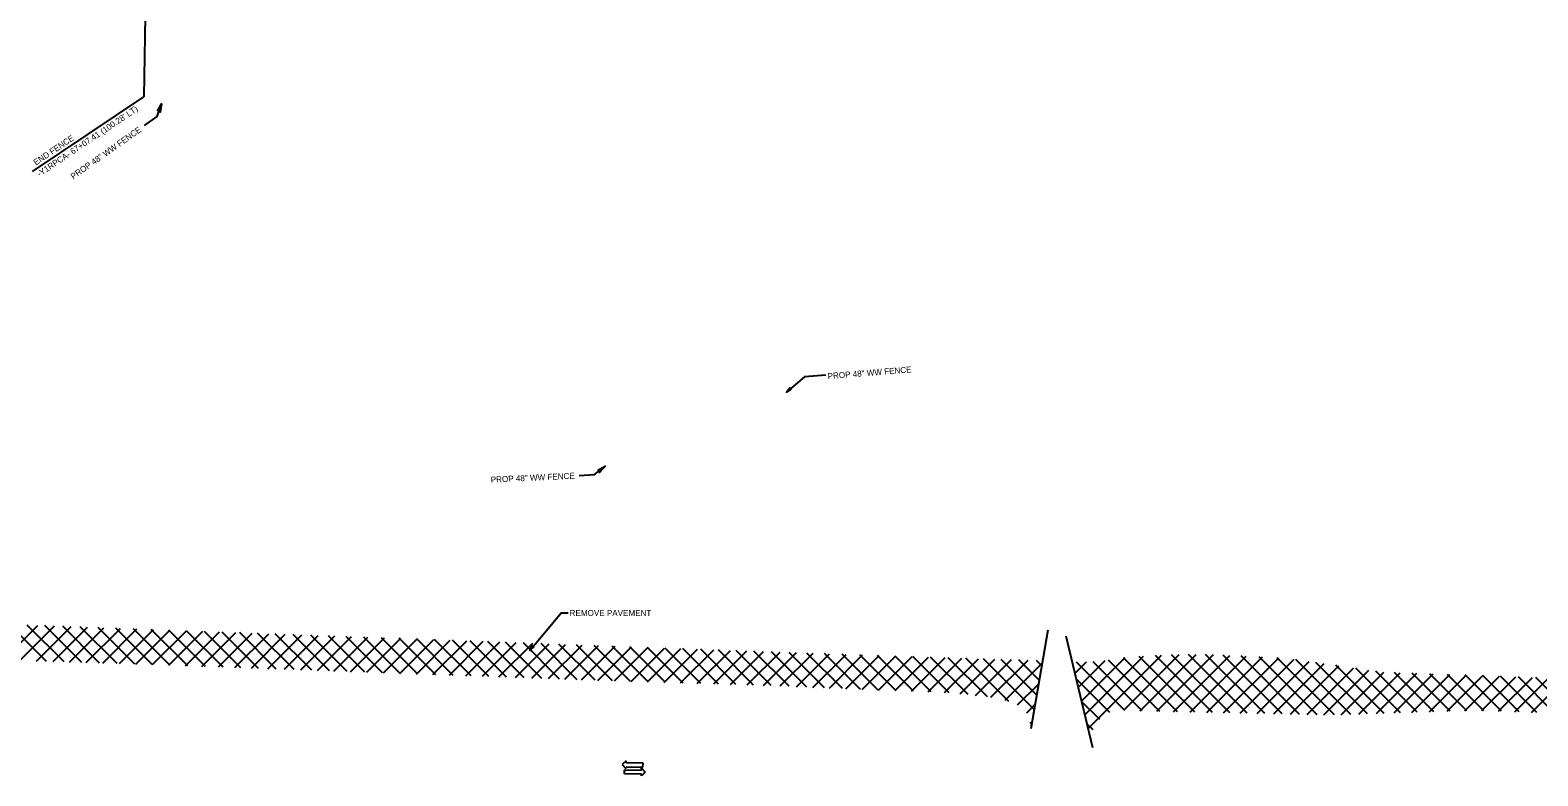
# Model space of a CAD drawing. Extents: x 2389694 to 2405615, y 547005 to 573532.
# Drawn here: x 2392357 to 2393606, y 552576 to 553193 of the extents above; entities that cross this region are included whole.
import ezdxf

# ---------------------------------------------------------------- set-up
doc = ezdxf.new("R2010")
doc.units = 0
for name, color, linetype in [('Old_Level_11', 7, 'Continuous'), ('Prop Dimension', 7, 'Continuous'), ('Prop Dimension Text', 7, 'Continuous'), ('Prop DSN Text', 7, 'Continuous'), ('Prop EOT', 7, 'Continuous'), ('Prop Hatching', 7, 'Continuous'), ('Prop Lane Arrow Through CELL', 7, 'Continuous')]:
    doc.layers.add(name, color=color, linetype=linetype)

# ---------------------------------------------------------------- blocks, each defined once
blk = doc.blocks.new('TERM')
at = {"layer": 'Old_Level_11'}
blk.add_lwpolyline([(-0.01375, 0.00225), (0, 0), (-0.01375, -0.0025), (-0.012, 0)], close=True, dxfattribs=at)

msp = doc.modelspace()

# ---------------------------------------------------------------- linework, layer by layer
at = {"layer": 'Prop Dimension'}
msp.add_lwpolyline([(2392770.9, 552679.5), (2392797.1, 552710.8), (2392802.7, 552710.8)], dxfattribs=at)
msp.add_lwpolyline([(2392774.4, 552682.5), (2392770.9, 552679.5), (2392773.2, 552683.5), (2392773.4, 552682.5)], close=True, dxfattribs=at)
at = {"layer": 'Prop DSN Text'}
for p, q in [((2392453.4, 553247.2), (2392451.5, 553138.1)), ((2392359.3, 553076.2), (2392451.5, 553138.1)), ((2392462.4, 553121.8), (2392466, 553132.4)), ((2392451.9, 553114.4), (2392462.4, 553121.8)), ((2392998.3, 552906.1), (2392983.4, 552893.6)), ((2393016.1, 552907.5), (2392998.3, 552906.1)), ((2392824.7, 552825.2), (2392833.4, 552832.2)), ((2392811.9, 552824.6), (2392824.7, 552825.2))]:
    msp.add_line(p, q, dxfattribs=at)
msp.add_lwpolyline([(2392987.4, 552895.9), (2392983.4, 552893.6), (2392986.4, 552897.1), (2392986.5, 552896.2)], close=True, dxfattribs=at)
at = {"layer": 'Prop EOT'}
for p, q in [((2393186.2, 552614.9), (2393200.2, 552696.7)), ((2393237.2, 552598.9), (2393215.1, 552691.4))]:
    msp.add_line(p, q, dxfattribs=at)
at = {"layer": 'Prop Hatching'}
for p, q in [((2392335.1, 552671.6), (2392363.8, 552700.3)), ((2392371, 552670.4), (2392340.3, 552701.1)), ((2392348.8, 552671.1), (2392377.5, 552699.8)), ((2392385.5, 552670), (2392354.9, 552700.6)), ((2392362.5, 552670.7), (2392391.2, 552699.3)), ((2392400.1, 552669.6), (2392369.6, 552700.1)), ((2392376.3, 552670.3), (2392404.8, 552698.8)), ((2392414.7, 552669.1), (2392384.3, 552699.6)), ((2392390, 552669.9), (2392418.5, 552698.3)), ((2392429.3, 552668.7), (2392398.9, 552699)), ((2392403.7, 552669.5), (2392432.1, 552697.8)), ((2392443.9, 552668.2), (2392413.6, 552698.5)), ((2392417.5, 552669), (2392445.8, 552697.4)), ((2392458.5, 552667.8), (2392428.3, 552698)), ((2392431.2, 552668.6), (2392459.4, 552696.9)), ((2392473.1, 552667.3), (2392442.9, 552697.5)), ((2392444.9, 552668.2), (2392473.1, 552696.4)), ((2392487.8, 552666.8), (2392457.6, 552696.9)), ((2392458.6, 552667.8), (2392486.7, 552695.9)), ((2392502.4, 552666.2), (2392472.3, 552696.4)), ((2392472.3, 552667.3), (2392500.4, 552695.4)), ((2392486, 552666.8), (2392514, 552694.9)), ((2392517.1, 552665.7), (2392486.9, 552695.9)), ((2392499.6, 552666.3), (2392527.7, 552694.4)), ((2392531.8, 552665.2), (2392501.6, 552695.3)), ((2392513.3, 552665.9), (2392541.3, 552693.9)), ((2392546.4, 552664.7), (2392516.3, 552694.8)), ((2392526.9, 552665.4), (2392555, 552693.4)), ((2392561.1, 552664.1), (2392531, 552694.3)), ((2392575.8, 552663.6), (2392545.6, 552693.8)), ((2392540.6, 552664.9), (2392568.6, 552692.9)), ((2392554.2, 552664.4), (2392582.3, 552692.4)), ((2392590.5, 552663.1), (2392560.3, 552693.2)), ((2392567.9, 552663.9), (2392595.9, 552692)), ((2392605.1, 552662.6), (2392575, 552692.7)), ((2392581.5, 552663.4), (2392609.6, 552691.5)), ((2392619.8, 552662), (2392589.6, 552692.2)), ((2392595.2, 552662.9), (2392623.3, 552691)), ((2392634.4, 552661.5), (2392604.3, 552691.7)), ((2392608.8, 552662.4), (2392636.9, 552690.5)), ((2392649.1, 552661), (2392618.9, 552691.2)), ((2392622.5, 552661.9), (2392650.6, 552690)), ((2392663.7, 552660.5), (2392633.6, 552690.6)), ((2392636.2, 552661.5), (2392664.2, 552689.6)), ((2392678.4, 552660), (2392648.3, 552690.1)), ((2392649.8, 552661), (2392677.9, 552689.1)), ((2392693.1, 552659.4), (2392662.9, 552689.6)), ((2392663.5, 552660.5), (2392691.6, 552688.6)), ((2392677.1, 552660), (2392705.2, 552688.1)), ((2392707.7, 552658.9), (2392677.6, 552689.1)), ((2392690.8, 552659.5), (2392718.8, 552687.6)), ((2392722.4, 552658.4), (2392692.2, 552688.6)), ((2392704.4, 552659), (2392732.5, 552687.1)), ((2392737.1, 552657.9), (2392706.9, 552688)), ((2392718.1, 552658.6), (2392746.1, 552686.6)), ((2392751.7, 552657.4), (2392721.6, 552687.5)), ((2392731.8, 552658.1), (2392759.7, 552686.1)), ((2392766.4, 552656.9), (2392736.3, 552686.9)), ((2392745.4, 552657.6), (2392773.4, 552685.6)), ((2392781, 552656.4), (2392751, 552686.4)), ((2392759.1, 552657.1), (2392787, 552685.1)), ((2392795.7, 552655.8), (2392765.7, 552685.8)), ((2392772.7, 552656.6), (2392800.7, 552684.5)), ((2392810.3, 552655.3), (2392780.4, 552685.3)), ((2392786.4, 552656.2), (2392814.3, 552684)), ((2392825, 552654.8), (2392795, 552684.8)), ((2392800.1, 552655.7), (2392827.9, 552683.5)), ((2392839.6, 552654.3), (2392809.7, 552684.2)), ((2392813.8, 552655.2), (2392841.6, 552683)), ((2392854.3, 552653.8), (2392824.4, 552683.7)), ((2392827.4, 552654.7), (2392855.2, 552682.5)), ((2392868.9, 552653.4), (2392839.1, 552683.1)), ((2392841.1, 552654.3), (2392868.8, 552682)), ((2392883.4, 552652.9), (2392853.8, 552682.6)), ((2392854.8, 552653.8), (2392882.5, 552681.5)), ((2392898, 552652.5), (2392868.5, 552682)), ((2392868.5, 552653.4), (2392896.1, 552681)), ((2392912.6, 552652.1), (2392883.2, 552681.5)), ((2392927.1, 552651.6), (2392897.8, 552681)), ((2392882.2, 552653), (2392909.8, 552680.5)), ((2392895.9, 552652.6), (2392923.5, 552680.1)), ((2392909.7, 552652.2), (2392937.1, 552679.6)), ((2392941.7, 552651.2), (2392912.5, 552680.5)), ((2392923.4, 552651.8), (2392950.8, 552679.1)), ((2392956.3, 552650.8), (2392927.1, 552680)), ((2392937.2, 552651.4), (2392964.5, 552678.7)), ((2392970.9, 552650.4), (2392941.8, 552679.4)), ((2392950.9, 552650.9), (2392978.2, 552678.2)), ((2392985.6, 552649.8), (2392956.4, 552678.9)), ((2392964.6, 552650.5), (2392991.8, 552677.7)), ((2393000.4, 552649.1), (2392971.1, 552678.4)), ((2392978.3, 552650.1), (2393005.5, 552677.3)), ((2393015.1, 552648.5), (2392985.7, 552677.9)), ((2392991.9, 552649.5), (2393019.2, 552676.8)), ((2393029.9, 552647.9), (2393000.4, 552677.4)), ((2393005.4, 552648.9), (2393032.8, 552676.3)), ((2393044.7, 552647.2), (2393015, 552676.9)), ((2393019, 552648.3), (2393046.5, 552675.9)), ((2393059.4, 552646.7), (2393029.6, 552676.4)), ((2393032.6, 552647.8), (2393060.2, 552675.4)), ((2393074, 552646.2), (2393044.3, 552675.9)), ((2393046.1, 552647.2), (2393073.9, 552674.9)), ((2393088.7, 552645.7), (2393058.9, 552675.4)), ((2393059.8, 552646.7), (2393087.5, 552674.4)), ((2393073.4, 552646.2), (2393101.2, 552674)), ((2393103.3, 552645.2), (2393073.6, 552674.9)), ((2393087.1, 552645.7), (2393115, 552673.6)), ((2393118.3, 552644.3), (2393088.2, 552674.4)), ((2393100.8, 552645.3), (2393128.7, 552673.2)), ((2393133.9, 552642.9), (2393102.8, 552674)), ((2393114.4, 552644.7), (2393142.4, 552672.7)), ((2393149.9, 552641.1), (2393117.4, 552673.5)), ((2393127.3, 552643.5), (2393156.1, 552672.3)), ((2393167.7, 552637.3), (2393132, 552673.1)), ((2393140.1, 552642.2), (2393169.8, 552671.9)), ((2393188.9, 552630.3), (2393146.6, 552672.6)), ((2393152.8, 552640.7), (2393183.5, 552671.4)), ((2393190.9, 552642.4), (2393161.2, 552672.1)), ((2393164.5, 552638.2), (2393195.5, 552669.3)), ((2393193, 552654.5), (2393175.8, 552671.7)), ((2393195.1, 552666.6), (2393190.4, 552671.2)), ((2393222.9, 552660.9), (2393232, 552670.1)), ((2393263.4, 552630.1), (2393223.6, 552669.9)), ((2393225.5, 552649.4), (2393247.3, 552671.2)), ((2393228.1, 552637.9), (2393263.9, 552673.7)), ((2393230.7, 552626.4), (2393279.1, 552674.8)), ((2393233.4, 552614.9), (2393294.1, 552675.6)), ((2393278.1, 552629.5), (2393237.4, 552670.2)), ((2393292.7, 552629), (2393250.1, 552671.6)), ((2393307.2, 552628.7), (2393262.4, 552673.4)), ((2393262.7, 552630.1), (2393308.7, 552676.1)), ((2393321.7, 552628.4), (2393275.4, 552674.6)), ((2393276.4, 552629.6), (2393322.8, 552676.1)), ((2393336.1, 552628.1), (2393288.9, 552675.3)), ((2393290.1, 552629.1), (2393337, 552676.1)), ((2393350.5, 552627.8), (2393302.3, 552676)), ((2393303.8, 552628.7), (2393350.5, 552675.4)), ((2393365, 552627.5), (2393316.4, 552676.1)), ((2393317.7, 552628.5), (2393364, 552674.8)), ((2393379.4, 552627.2), (2393330.5, 552676.1)), ((2393331.5, 552628.2), (2393377.5, 552674.1)), ((2393393.9, 552626.9), (2393345, 552675.7)), ((2393345.4, 552627.9), (2393391, 552673.5)), ((2393359.2, 552627.6), (2393403.9, 552672.2)), ((2393408.3, 552626.5), (2393359.9, 552675)), ((2393373.1, 552627.3), (2393416.2, 552670.4)), ((2393422.8, 552626.2), (2393374.8, 552674.3)), ((2393386.9, 552627), (2393428.6, 552668.6)), ((2393437.1, 552626.1), (2393389.6, 552673.5)), ((2393450.8, 552626.5), (2393405.3, 552672)), ((2393464.5, 552627), (2393421.8, 552669.6)), ((2393400.8, 552626.7), (2393440.9, 552666.8)), ((2393414.6, 552626.4), (2393453.2, 552665)), ((2393428.5, 552626.1), (2393465.6, 552663.2)), ((2393478.2, 552627.4), (2393438.4, 552667.2)), ((2393442.8, 552626.3), (2393478.1, 552661.6)), ((2393491.9, 552627.9), (2393454.9, 552664.8)), ((2393457.4, 552626.8), (2393491.7, 552661.1)), ((2393505.6, 552628.3), (2393471.5, 552662.4)), ((2393472, 552627.2), (2393505.4, 552660.6)), ((2393486.6, 552627.7), (2393519, 552660.1)), ((2393519.3, 552628.7), (2393486.8, 552661.3)), ((2393501.2, 552628.2), (2393532.7, 552659.6)), ((2393533, 552629.2), (2393501.4, 552660.7)), ((2393515.8, 552628.6), (2393546.4, 552659.2)), ((2393546.7, 552629.6), (2393516.1, 552660.2)), ((2393530.4, 552629.1), (2393560, 552658.7)), ((2393560.8, 552629.6), (2393530.7, 552659.7)), ((2393545.1, 552629.6), (2393573.7, 552658.2)), ((2393575.5, 552629.1), (2393545.4, 552659.2)), ((2393559.3, 552629.7), (2393587.3, 552657.7)), ((2393590.1, 552628.6), (2393560.1, 552658.7)), ((2393573, 552629.2), (2393601, 552657.2)), ((2393604.8, 552628.1), (2393574.7, 552658.2)), ((2393586.6, 552628.7), (2393614.7, 552656.7)), ((2393619.4, 552627.6), (2393589.4, 552657.6)), ((2393600.3, 552628.2), (2393628.3, 552656.3)), ((2393634.1, 552627.1), (2393604, 552657.1)), ((2393174.8, 552634.4), (2393192.6, 552652.2)), ((2393251.1, 552628.2), (2393224.2, 552655.1)), ((2393182.4, 552627.9), (2393189.7, 552635.2)), ((2393242.9, 552622.3), (2393228.4, 552636.8)), ((2393186.8, 552618.3), (2393185.2, 552619.9)), ((2393237.3, 552613.8), (2393232.5, 552618.5)), ((2393185.8, 552617.2), (2393186.8, 552618.1))]:
    msp.add_line(p, q, dxfattribs=at)
at = {"layer": 'Prop Lane Arrow Through CELL'}
for p, q in [((2392850.8, 552588), (2392847.6, 552585)), ((2392847.6, 552585), (2392850.6, 552581.7)), ((2392850.6, 552581.7), (2392850.7, 552583.2)), ((2392850.7, 552583.2), (2392864.7, 552582.9)), ((2392850.8, 552586.5), (2392850.8, 552588)), ((2392864.8, 552586.2), (2392850.8, 552586.5)), ((2392863.5, 552580.4), (2392863.6, 552581.9)), ((2392863.6, 552581.9), (2392866.6, 552578.7)), ((2392864.7, 552582.9), (2392864.8, 552586.2)), ((2392849.5, 552580.7), (2392863.5, 552580.4)), ((2392849.5, 552577.4), (2392849.5, 552580.7)), ((2392863.5, 552577.1), (2392849.5, 552577.4)), ((2392866.6, 552578.7), (2392863.4, 552575.6)), ((2392863.4, 552575.6), (2392863.5, 552577.1))]:
    msp.add_line(p, q, dxfattribs=at)

# ---------------------------------------------------------------- block references
at = {"layer": 'Prop DSN Text'}
for p, xscale, yscale, rotation in [((2392466, 553132.4), 500, 499.99999999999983, 71.40855919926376), ((2392833.4, 552832.2), 500.00000000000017, 499.9999999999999, 38.91845835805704)]:
    msp.add_blockref('TERM', p, dxfattribs=dict(at, xscale=xscale, yscale=yscale, rotation=rotation))

# ---------------------------------------------------------------- texts
at = {"layer": 'Prop Dimension Text'}
msp.add_text('REMOVE PAVEMENT', height=5, dxfattribs=at).set_placement((2392804, 552708.1))
at = {"layer": 'Prop DSN Text'}
for s, rotation, p in [("-Y1RPCA- 67+07.41 (100.28' LT)", 33.8789, (2392365.2, 553071.8)), ('END FENCE', 33.8789, (2392362.2, 553081.2)), ('PROP 48" WW FENCE', 35.2349, (2392393.1, 553069.6)), ('PROP 48" WW FENCE', 4.6023, (2393017.8, 552904.3)), ('PROP 48" WW FENCE', 2.7448, (2392738.8, 552818.5))]:
    msp.add_text(s, height=5, rotation=rotation, dxfattribs=at).set_placement(p)

doc.saveas('drawing.dxf')
